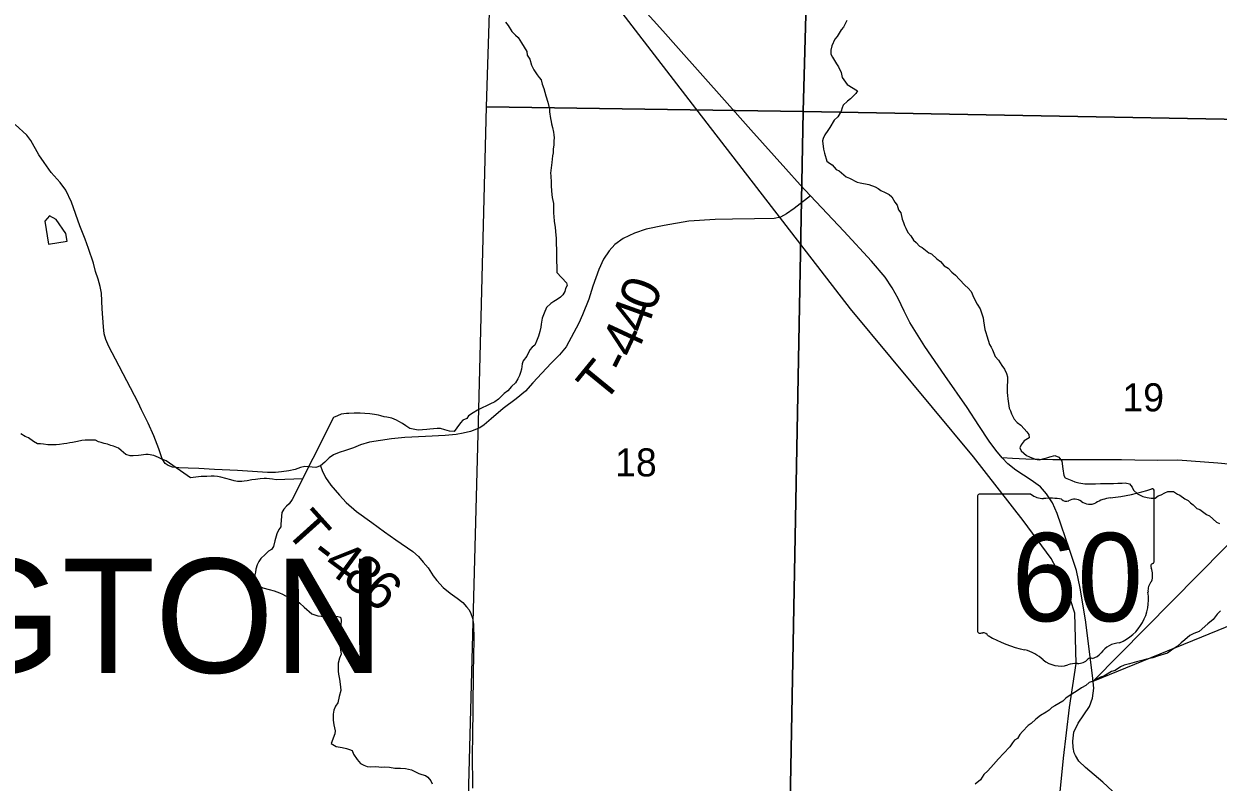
# Model space of a CAD drawing. Extents: x 0 to 34, y 0 to 22.
# Drawn here: x 3.853 to 5.636, y 17.398 to 18.529 of the extents above; entities that cross this region are included whole.
import ezdxf

# ---------------------------------------------------------------- set-up
doc = ezdxf.new("R2010")
doc.units = 0
for name, color, linetype in [('GM_X_Corporation', 7, 'Continuous'), ('GM_X_County_Road', 7, 'Continuous'), ('GM_X_Minor_Lake', 7, 'Continuous'), ('GM_X_Minor_River', 7, 'Continuous'), ('GM_X_Rail_Line', 7, 'Continuous'), ('GM_X_Section_Text', 7, 'Continuous'), ('GM_X_State_Location', 7, 'Continuous'), ('GM_X_State_Route', 7, 'Continuous'), ('GM_X_State_Shield', 7, 'Continuous'), ('GM_X_Township_Road', 7, 'Continuous'), ('GM_X_Township_Road_Text', 7, 'Continuous'), ('GM_X_Township_Text', 7, 'Continuous'), ('SH_Text', 7, 'Continuous')]:
    doc.layers.add(name, color=color, linetype=linetype)

msp = doc.modelspace()

# ---------------------------------------------------------------- linework, layer by layer
at = {"layer": 'GM_X_Corporation'}
for points in [[(5.0447, 19.4257), (5.0167, 18.3983), (4.5438, 18.4054), (4.5458, 18.4688), (4.5582, 18.8561), (4.2447, 18.8641), (4.0466, 18.8695), (4.0627, 19.3751), (4.5724, 19.3635), (4.5747, 19.4359)], [(5.0447, 19.4257), (6.0762, 19.405), (6.0547, 18.3798), (5.0167, 18.3983)], [(4.5438, 18.4054), (5.0167, 18.3983), (4.9971, 17.3675), (4.5169, 17.375), (4.5323, 17.9543)], [(5.0167, 18.3983), (6.0547, 18.3798), (6.0244, 17.3604), (4.9971, 17.3675)]]:
    msp.add_lwpolyline(points, close=True, dxfattribs=at)
at = {"layer": 'GM_X_County_Road'}
msp.add_lwpolyline([(5.6775, 17.8697), (5.6353, 17.8736), (5.5755, 17.8784), (5.5457, 17.878), (5.5117, 17.8781), (5.4916, 17.8786), (5.4523, 17.879), (5.3894, 17.879), (5.3487, 17.8798), (5.329, 17.8807), (5.3137, 17.8817)], dxfattribs=at)
at = {"layer": 'GM_X_Minor_Lake'}
for points in [[(3.916, 18.2165), (3.9016, 18.2374), (3.8917, 18.2426), (3.8849, 18.2347), (3.8903, 18.2005)], [(3.8903, 18.2005), (3.918, 18.2051), (3.916, 18.2165)]]:
    msp.add_lwpolyline(points, dxfattribs=at)
at = {"layer": 'GM_X_Minor_River'}
for points in [[(4.5721, 18.5318), (4.5763, 18.5269), (4.5816, 18.5178), (4.5873, 18.5125), (4.5911, 18.5087), (4.5964, 18.5011), (4.6041, 18.4879), (4.6048, 18.4826), (4.6086, 18.4765), (4.6109, 18.4674), (4.6148, 18.4606), (4.6193, 18.4534), (4.6224, 18.4493), (4.6254, 18.4455), (4.6269, 18.4394), (4.6296, 18.433), (4.6327, 18.422), (4.6354, 18.4125), (4.6377, 18.4019), (4.6381, 18.3981), (4.6396, 18.3879), (4.6404, 18.3837), (4.6411, 18.3799), (4.6423, 18.3746), (4.6438, 18.3678), (4.6446, 18.3636), (4.645, 18.3591), (4.6446, 18.3545), (4.6443, 18.3488), (4.6435, 18.3424), (4.6432, 18.3367), (4.6424, 18.3321), (4.6413, 18.3226), (4.641, 18.3185), (4.6395, 18.3063), (4.6399, 18.3025), (4.6403, 18.2923), (4.6403, 18.2881), (4.6407, 18.2794), (4.6419, 18.2703), (4.6438, 18.2612), (4.6438, 18.2567), (4.6438, 18.2529), (4.6438, 18.2468), (4.6442, 18.2419), (4.645, 18.2347), (4.6462, 18.2252), (4.6473, 18.2138), (4.6481, 18.2097), (4.649, 18.1585), (4.6635, 18.1426), (4.6642, 18.1388), (4.662, 18.1346), (4.6609, 18.1301), (4.6578, 18.1251), (4.6544, 18.1213), (4.6495, 18.1179), (4.6442, 18.1152), (4.6397, 18.1122), (4.6333, 18.1061), (4.6299, 18.0974), (4.6269, 18.0902), (4.6254, 18.0811), (4.625, 18.0769), (4.6235, 18.0701), (4.6217, 18.0632), (4.6187, 18.0557), (4.616, 18.05), (4.6119, 18.0469), (4.6085, 18.0431), (4.6039, 18.0333), (4.5987, 18.0264), (4.5972, 18.0219), (4.596, 18.0139)], [(5.0817, 18.5343), (5.0768, 18.5245), (5.0734, 18.5203), (5.0674, 18.5104), (5.0636, 18.5062), (5.0595, 18.4964), (5.0576, 18.4899), (5.0576, 18.4842), (5.0603, 18.4797), (5.0664, 18.4695), (5.0694, 18.4653), (5.0733, 18.4566), (5.0748, 18.449), (5.0824, 18.4388), (5.0976, 18.4293), (5.095, 18.4255), (5.087, 18.4172), (5.0825, 18.4141), (5.0764, 18.4081), (5.0746, 18.4039), (5.0734, 18.399), (5.0685, 18.3906), (5.0629, 18.3857), (5.0565, 18.3747), (5.0534, 18.3701), (5.0489, 18.3636), (5.0463, 18.3583), (5.0455, 18.3545), (5.0467, 18.3424), (5.0482, 18.3363), (5.0517, 18.3242), (5.0559, 18.3212), (5.0597, 18.3189), (5.0657, 18.3121), (5.0703, 18.3098), (5.0809, 18.3008), (5.0855, 18.2989), (5.0969, 18.2932), (5.1018, 18.2921), (5.1147, 18.2898), (5.1238, 18.2861), (5.1287, 18.2838), (5.1325, 18.2804), (5.139, 18.2774), (5.1447, 18.2747), (5.1489, 18.2713), (5.1534, 18.2634), (5.1569, 18.2585)], [(5.1569, 18.2585), (5.1588, 18.2516), (5.1622, 18.2471), (5.1641, 18.238), (5.1664, 18.2331), (5.1679, 18.2285), (5.1698, 18.2244), (5.1729, 18.2179), (5.1771, 18.213), (5.1813, 18.2066), (5.1854, 18.2028), (5.1904, 18.1975), (5.1942, 18.1956), (5.2041, 18.1877), (5.2079, 18.1861), (5.2162, 18.1786), (5.2215, 18.1748), (5.2272, 18.1684), (5.2329, 18.1646), (5.2383, 18.1589), (5.244, 18.1544), (5.2497, 18.1476), (5.2576, 18.1396), (5.2626, 18.1351), (5.2671, 18.1298), (5.2713, 18.1203), (5.2763, 18.1108), (5.2805, 18.104), (5.2851, 18.0904), (5.2858, 18.0862), (5.2878, 18.0733), (5.2893, 18.0688), (5.2908, 18.0639), (5.2947, 18.051), (5.297, 18.0468), (5.2989, 18.0427), (5.3031, 18.0328), (5.308, 18.0275), (5.313, 18.0196), (5.3171, 18.0139), (5.3202, 18.0074), (5.3213, 18.0025), (5.3217, 17.9953), (5.321, 17.9896), (5.321, 17.979), (5.3214, 17.9748), (5.3218, 17.9699), (5.3241, 17.9559), (5.326, 17.9517), (5.3276, 17.9476), (5.3314, 17.9396), (5.336, 17.9343), (5.3413, 17.9305), (5.3466, 17.9252), (5.3504, 17.9203), (5.3534, 17.9165), (5.3538, 17.9116), (5.3466, 17.907), (5.3421, 17.9013), (5.3399, 17.8968), (5.3418, 17.8922), (5.3501, 17.885), (5.3543, 17.8832), (5.3626, 17.8798), (5.3687, 17.879), (5.3763, 17.8805), (5.3804, 17.8817), (5.3846, 17.8832), (5.3922, 17.8851), (5.3983, 17.8829), (5.4028, 17.8768), (5.404, 17.8651), (5.4055, 17.8556), (5.4078, 17.8518), (5.4177, 17.8477), (5.4222, 17.8458), (5.4279, 17.8443), (5.437, 17.8431), (5.4423, 17.8428), (5.4529, 17.8428), (5.4601, 17.8432), (5.4647, 17.8432), (5.4708, 17.8436), (5.4798, 17.8436), (5.4863, 17.844), (5.4924, 17.844), (5.4969, 17.8444), (5.5037, 17.8429), (5.5075, 17.838), (5.5098, 17.8334), (5.5155, 17.8281), (5.5235, 17.824), (5.5299, 17.8225), (5.536, 17.8217), (5.5417, 17.8218), (5.5462, 17.8248), (5.5508, 17.8263), (5.5561, 17.8297), (5.561, 17.8313), (5.5693, 17.8317), (5.575, 17.8275)], [(4.596, 18.0139), (4.5949, 18.009), (4.5934, 18.0044), (4.5908, 17.9995), (4.587, 17.9938), (4.581, 17.9881), (4.5757, 17.9816), (4.5704, 17.9778), (4.5659, 17.9733), (4.5617, 17.9695), (4.5564, 17.9653), (4.5488, 17.9619), (4.5439, 17.9592), (4.5375, 17.9565), (4.5307, 17.9531), (4.5242, 17.9489), (4.5171, 17.9443), (4.5144, 17.9405), (4.5087, 17.9379), (4.5053, 17.9341), (4.4997, 17.9265), (4.4955, 17.9212), (4.4887, 17.9215), (4.4819, 17.9234), (4.4754, 17.9253), (4.4701, 17.9253), (4.4595, 17.9245), (4.455, 17.9241), (4.4482, 17.9233), (4.4421, 17.923), (4.4372, 17.9241), (4.4296, 17.9256), (4.4235, 17.9294), (4.4186, 17.9328), (4.4133, 17.9362), (4.4095, 17.9381), (4.4026, 17.9411), (4.3954, 17.9422), (4.3913, 17.9429), (4.3863, 17.9444), (4.3825, 17.9456), (4.3769, 17.9463), (4.3697, 17.9474), (4.3621, 17.9478), (4.3556, 17.9482), (4.3462, 17.9482), (4.3386, 17.9478), (4.3348, 17.9478), (4.3272, 17.947), (4.3215, 17.9443), (4.3155, 17.942), (4.2537, 17.8198), (4.2496, 17.8133), (4.2454, 17.8095), (4.2413, 17.805), (4.2386, 17.8004), (4.2372, 17.783), (4.2368, 17.7788), (4.2341, 17.7746), (4.2311, 17.7682), (4.2281, 17.7579), (4.2259, 17.7496), (4.2229, 17.745), (4.2187, 17.7427), (4.2134, 17.7374), (4.207, 17.7317), (4.204, 17.7272), (4.2017, 17.7222), (4.1995, 17.7154), (4.1991, 17.7112), (4.198, 17.7074), (4.198, 17.7036), (4.198, 17.6998), (4.1991, 17.696), (4.2037, 17.6915), (4.2102, 17.6877), (4.2196, 17.6855), (4.2268, 17.6832), (4.2348, 17.6802), (4.2394, 17.6783), (4.2439, 17.6757), (4.2481, 17.6742), (4.2519, 17.6726), (4.2599, 17.6692), (4.2652, 17.6651), (4.272, 17.6587), (4.283, 17.6492), (4.2921, 17.6462), (4.2971, 17.6454), (4.3035, 17.6454), (4.3137, 17.6458), (4.3221, 17.6451), (4.3262, 17.644), (4.327, 17.6394), (4.3263, 17.6315), (4.3255, 17.6239), (4.3248, 17.6186), (4.3252, 17.6019), (4.3272, 17.5886), (4.3245, 17.5829), (4.3227, 17.5753)], [(4.2691, 17.8502), (4.2298, 17.8489), (4.2244, 17.8497), (4.2157, 17.8508), (4.2119, 17.8508), (4.2059, 17.8504), (4.1994, 17.8496), (4.1938, 17.8489), (4.1866, 17.8473), (4.1824, 17.8469), (4.1786, 17.8466), (4.1725, 17.8465), (4.1672, 17.8473), (4.1623, 17.8488), (4.1551, 17.8511), (4.1475, 17.8529), (4.1422, 17.8541), (4.1373, 17.8544), (4.1331, 17.8544), (4.1263, 17.854), (4.118, 17.854), (4.11, 17.8529), (4.1062, 17.8525), (4.102, 17.8521), (4.0656, 17.8774), (4.0595, 17.8797), (4.0546, 17.8823), (4.0474, 17.8853), (4.039, 17.8868), (4.0353, 17.8865), (4.0284, 17.8857), (4.0246, 17.8853), (4.0167, 17.8849), (4.0121, 17.8849), (4.0057, 17.8868), (3.9985, 17.8928), (3.9947, 17.8962), (3.9871, 17.8992), (3.9833, 17.9), (3.9784, 17.9019), (3.9734, 17.903), (3.9689, 17.9045), (3.9647, 17.9056), (3.9605, 17.9079), (3.9533, 17.9083), (3.945, 17.9079), (3.9401, 17.9075), (3.9333, 17.9063), (3.9261, 17.9044), (3.9219, 17.904), (3.9174, 17.9029), (3.9132, 17.9025), (3.9068, 17.9017), (3.9018, 17.9013), (3.8977, 17.901), (3.8939, 17.9009), (3.8893, 17.9013), (3.8829, 17.9021), (3.8783, 17.9024), (3.8738, 17.9028), (3.8677, 17.9062), (3.8605, 17.9115), (3.8552, 17.9138), (3.8487, 17.9175)], [(5.575, 17.8275), (5.5788, 17.826), (5.5864, 17.8207), (5.591, 17.8181), (5.5948, 17.8147), (5.5986, 17.8116), (5.6043, 17.8063), (5.6088, 17.8045), (5.6187, 17.7973), (5.6229, 17.795), (5.6335, 17.7859), (5.6377, 17.7837)], [(5.6392, 17.6536), (5.6343, 17.6487), (5.6286, 17.6407), (5.6207, 17.6342), (5.6078, 17.6228), (5.5995, 17.6198), (5.5938, 17.6167), (5.5863, 17.6103), (5.5806, 17.6057), (5.5746, 17.6), (5.5685, 17.5962), (5.5602, 17.5905), (5.5553, 17.5886), (5.5454, 17.5859), (5.5386, 17.5833), (5.5288, 17.5813), (5.522, 17.5794), (5.514, 17.5775), (5.5034, 17.5745), (5.4958, 17.5726), (5.4902, 17.5699), (5.4822, 17.5646), (5.4769, 17.563), (5.4652, 17.5562), (5.4603, 17.5547), (5.4561, 17.5527), (5.4478, 17.5478), (5.4436, 17.5463), (5.4383, 17.5421), (5.4319, 17.5387), (5.4255, 17.5341), (5.4134, 17.5265), (5.4088, 17.5234), (5.4039, 17.5189), (5.3922, 17.5117), (5.3876, 17.509), (5.3835, 17.5052), (5.379, 17.5025), (5.371, 17.4972), (5.3638, 17.4919), (5.357, 17.4854), (5.3525, 17.4824), (5.3438, 17.4736), (5.34, 17.4691), (5.3363, 17.463), (5.3321, 17.4603), (5.3291, 17.4565), (5.3249, 17.4505), (5.3155, 17.4406), (5.3079, 17.4326), (5.3008, 17.4242), (5.2921, 17.4147), (5.2864, 17.4094), (5.2811, 17.4011), (5.2732, 17.395)], [(4.3227, 17.5753), (4.3227, 17.5636), (4.3231, 17.559), (4.3246, 17.5514), (4.3262, 17.5401), (4.3266, 17.5348), (4.3239, 17.5257), (4.3221, 17.5162), (4.3187, 17.5112), (4.3161, 17.5055), (4.3153, 17.4995), (4.3153, 17.4904), (4.3161, 17.4832), (4.3173, 17.479), (4.318, 17.4744), (4.3177, 17.4699), (4.312, 17.4555), (4.3196, 17.4509), (4.3287, 17.4494), (4.3352, 17.4479), (4.3393, 17.4468), (4.3435, 17.4449), (4.3454, 17.4396), (4.3508, 17.4317), (4.3561, 17.4256), (4.3606, 17.423), (4.3656, 17.4211), (4.3713, 17.4207), (4.3788, 17.4211), (4.3879, 17.4204), (4.3921, 17.4207), (4.3989, 17.42), (4.4073, 17.4189), (4.4156, 17.4185), (4.4232, 17.4182), (4.4273, 17.417), (4.4319, 17.4163), (4.4429, 17.411), (4.4474, 17.4095), (4.4528, 17.4076), (4.4566, 17.4053), (4.4607, 17.3997), (4.463, 17.3955)]]:
    msp.add_lwpolyline(points, dxfattribs=at)
at = {"layer": 'GM_X_Rail_Line'}
msp.add_lwpolyline([(5.6414, 16.7533), (5.6337, 16.7879), (5.6154, 16.8265), (5.5839, 16.8715), (5.5075, 16.9687), (5.4687, 17.0132), (5.443, 17.0513), (5.4247, 17.0968), (5.4102, 17.1571), (5.3976, 17.2214), (5.3918, 17.2983), (5.3948, 17.3282), (5.405, 17.4336), (5.4142, 17.5093), (5.4242, 17.5748), (5.4218, 17.6501), (5.4091, 17.6896), (5.3869, 17.7315), (5.3447, 17.7881), (5.2707, 17.8833), (5.0873, 18.104), (4.8515, 18.4096), (4.468, 18.9077)], dxfattribs=at)
at = {"layer": 'GM_X_State_Route'}
msp.add_lwpolyline([(5.4782, 17.3845), (5.464, 17.3979), (5.4377, 17.4195), (5.4281, 17.4293), (5.4231, 17.4377), (5.4209, 17.4417), (5.4195, 17.4496), (5.4188, 17.4592), (5.4207, 17.4726), (5.4272, 17.4858), (5.4437, 17.5109), (5.4485, 17.5234), (5.4504, 17.5382), (5.4482, 17.5571), (5.4379, 17.6399), (5.43, 17.6873), (5.4243, 17.7136), (5.414, 17.7448), (5.3956, 17.7988), (5.3889, 17.8144), (5.3798, 17.8278), (5.3707, 17.8386), (5.3566, 17.8486), (5.3341, 17.8635), (5.3221, 17.8726), (5.3137, 17.8817), (5.3039, 17.8932), (5.2941, 17.9068), (5.2788, 17.9298), (5.2611, 17.9568), (5.2278, 18.0045), (5.1979, 18.0478), (5.1758, 18.0839), (5.1672, 18.1004), (5.1581, 18.1193), (5.1493, 18.1354), (5.1388, 18.1512), (5.1184, 18.1754), (5.0772, 18.2199), (5.0273, 18.2726), (5.0121, 18.2893), (4.9906, 18.313), (4.9382, 18.3709), (4.8989, 18.4152), (4.8306, 18.4924), (4.8073, 18.5186), (4.7328, 18.6012)], dxfattribs=at)
at = {"layer": 'GM_X_State_Shield'}
for p, q in [((5.2767, 17.8239), (5.2767, 17.6238)), ((5.3565, 17.8273), (5.2793, 17.8273)), ((5.5404, 17.7276), (5.5404, 17.8323)), ((5.5404, 17.7276), (5.5404, 17.7276))]:
    msp.add_line(p, q, dxfattribs=at)
for centre, radius, start, end in [((5.2797, 17.8243), 0.00305, 98.1301, 188.1301), ((5.3749, 17.8506), 0.0296, 231.6195, 271.1119), ((5.4465, 18.1002), 0.2796, 275.8445, 288.9065), ((5.5375, 17.8327), 0.00294, 351.8621, 97.738), ((5.3847, 17.715), 0.1064, 80.4867, 94.9883), ((5.4089, 17.8254), 0.00855, 219.7921, 297.1024), ((5.4214, 17.8022), 0.0178, 54.4667, 119.1411), ((5.4444, 17.8339), 0.0214, 233.8562, 294.8282), ((5.4821, 17.7662), 0.0563, 97.3462, 120.7689), ((5.5397, 17.7199), 0.00454, 107.944, 210.337), ((5.5108, 17.7067), 0.0273, 340.033, 23.6496), ((5.5372, 17.7272), 0.00314, 289.6038, 7.7341), ((5.4621, 17.6705), 0.0699, 292.3089, 8.9858), ((5.5509, 17.6838), 0.0198, 136.8065, 186.9296), ((5.2798, 17.6233), 0.00308, 171.9584, 258.3066), ((5.2802, 17.6438), 0.0235, 267.339, 280.6039), ((5.285, 17.6122), 0.00848, 29.7484, 93.2717), ((5.3921, 17.792), 0.2019, 240.4129, 257.1985), ((5.3319, 17.5339), 0.0632, 47.1842, 75.836), ((5.4916, 17.5676), 0.0383, 94.4031, 142.5768), ((5.4002, 17.6112), 0.0401, 230.7004, 286.2918), ((5.4234, 17.542), 0.0329, 85.6951, 111.2099), ((5.4263, 17.5962), 0.0214, 268.777, 315.5493), ((5.4456, 17.5769), 0.00601, 65.7517, 132.6484), ((5.4431, 17.6044), 0.0226, 282.8732, 323.2771)]:
    msp.add_arc(centre, radius, start, end, dxfattribs=at)
at = {"layer": 'GM_X_Township_Road'}
for points in [[(5.0273, 18.2726), (5.003, 18.2539), (4.9917, 18.2459), (4.9828, 18.241), (4.9732, 18.2389), (4.9439, 18.2384), (4.9111, 18.2377), (4.8851, 18.2373), (4.8459, 18.2347), (4.8091, 18.2286), (4.7821, 18.2227), (4.7648, 18.2169), (4.7479, 18.2089), (4.7355, 18.1998), (4.7268, 18.1908), (4.7186, 18.1782), (4.7116, 18.1627), (4.7027, 18.1379), (4.6966, 18.1186), (4.6874, 18.0952), (4.6818, 18.0827), (4.6628, 18.0474), (4.653, 18.0352), (4.6405, 18.023), (4.6267, 18.008), (4.6131, 17.9934), (4.6019, 17.9812), (4.5883, 17.9698), (4.569, 17.9552), (4.5509, 17.9399), (4.5402, 17.9311), (4.5341, 17.9266), (4.52, 17.921), (4.509, 17.9186), (4.4985, 17.9165), (4.4821, 17.9149), (4.4527, 17.9135), (4.4218, 17.9123), (4.4021, 17.9102), (4.3693, 17.9053), (4.3561, 17.9013), (4.3456, 17.8968), (4.3337, 17.8929), (4.324, 17.8897), (4.3154, 17.8862), (4.309, 17.8818), (4.3025, 17.8754), (4.2961, 17.8698), (4.2892, 17.8671), (4.2728, 17.8687), (4.2661, 17.8675), (4.2585, 17.8645), (4.249, 17.8625), (4.2382, 17.8608), (4.229, 17.8597), (4.217, 17.8597), (4.1723, 17.8627), (4.1379, 17.8643), (4.1146, 17.8657), (4.0989, 17.8661), (4.0847, 17.8666), (4.0754, 17.868), (4.0687, 17.8701), (4.0644, 17.8733), (4.0597, 17.8802), (4.0547, 17.8952), (4.0475, 17.9146), (4.039, 17.9337), (4.0289, 17.9533), (4.0238, 17.9644), (3.9901, 18.0291), (3.9802, 18.0478), (3.9756, 18.0584), (3.9735, 18.0667), (3.9724, 18.0773), (3.9701, 18.1043), (3.9694, 18.1276), (3.9675, 18.1375), (3.9641, 18.1481), (3.9604, 18.1596), (3.9572, 18.1721), (3.9498, 18.194), (3.9447, 18.2078), (3.9369, 18.2277), (3.9244, 18.2632), (3.9159, 18.2811), (3.9074, 18.2924), (3.894, 18.3077), (3.8838, 18.3222), (3.876, 18.3337), (3.864, 18.3552), (3.8578, 18.363), (3.8405, 18.3789)], [(4.2961, 17.8698), (4.2988, 17.8627), (4.3037, 17.8525), (4.3118, 17.841), (4.3247, 17.8258), (4.3346, 17.815), (4.35, 17.8018), (4.3726, 17.7852), (4.3915, 17.7712), (4.4088, 17.7596), (4.4342, 17.7419), (4.4425, 17.7345), (4.4496, 17.7262), (4.457, 17.7174), (4.4641, 17.7059), (4.4697, 17.6985), (4.4791, 17.6884), (4.4897, 17.6799), (4.5001, 17.6722), (4.5084, 17.6658), (4.5142, 17.6596), (4.5179, 17.6552), (4.5206, 17.6497), (4.5232, 17.6427), (4.5243, 17.6335), (4.5248, 17.6109), (4.5241, 17.5611), (4.5236, 17.5095), (4.5229, 17.4647), (4.5227, 17.4415), (4.5232, 17.3889)]]:
    msp.add_lwpolyline(points, dxfattribs=at)
at = {"layer": 'SH_Text'}
msp.add_lwpolyline([(5.4492, 17.5486), (6.1555, 17.8363), (6.1555, 18.2631)], close=True, dxfattribs=at)

# ---------------------------------------------------------------- texts
at = {"layer": 'GM_X_Section_Text'}
for s, p in [('19', (5.4929, 17.9511)), ('18', (4.7358, 17.854))]:
    msp.add_text(s, height=0.04186, rotation=0, dxfattribs=at).set_placement(p)
at = {"layer": 'GM_X_State_Location'}
for s in ['s', 'r']:
    msp.add_text(s, height=0.000189, dxfattribs=at).set_placement((5.4056, 17.7105))
msp.add_text('60', height=0.000189, rotation=0, dxfattribs=at).set_placement((5.3579, 17.6967))
at = {"layer": 'GM_X_State_Shield'}
msp.add_text('60', height=0.13184, dxfattribs=at).set_placement((5.3277, 17.6379))
at = {"layer": 'GM_X_Township_Road_Text'}
for s, rotation, p in [('0', 69.193, (4.7928, 18.0977)), ('4', 70.3249, (4.7812, 18.065)), ('4', 65.1475, (4.7643, 18.028)), ('T', 50.7733, (4.7186, 17.9612)), ('-', 63.0246, (4.7527, 18.0052)), ('T', 312.0016, (4.2415, 17.7721)), ('-', 322.3644, (4.2782, 17.7329)), ('4', 323.67, (4.2978, 17.7178)), ('8', 324.8649, (4.327, 17.6963)), ('6', 319.3756, (4.3545, 17.677))]:
    msp.add_text(s, height=0.0568, rotation=rotation, dxfattribs=at).set_placement(p)
at = {"layer": 'GM_X_Township_Text'}
msp.add_text('WASHINGTON', height=0.17045, rotation=0, dxfattribs=at).set_placement((2.821, 17.5609))

doc.saveas('drawing.dxf')
